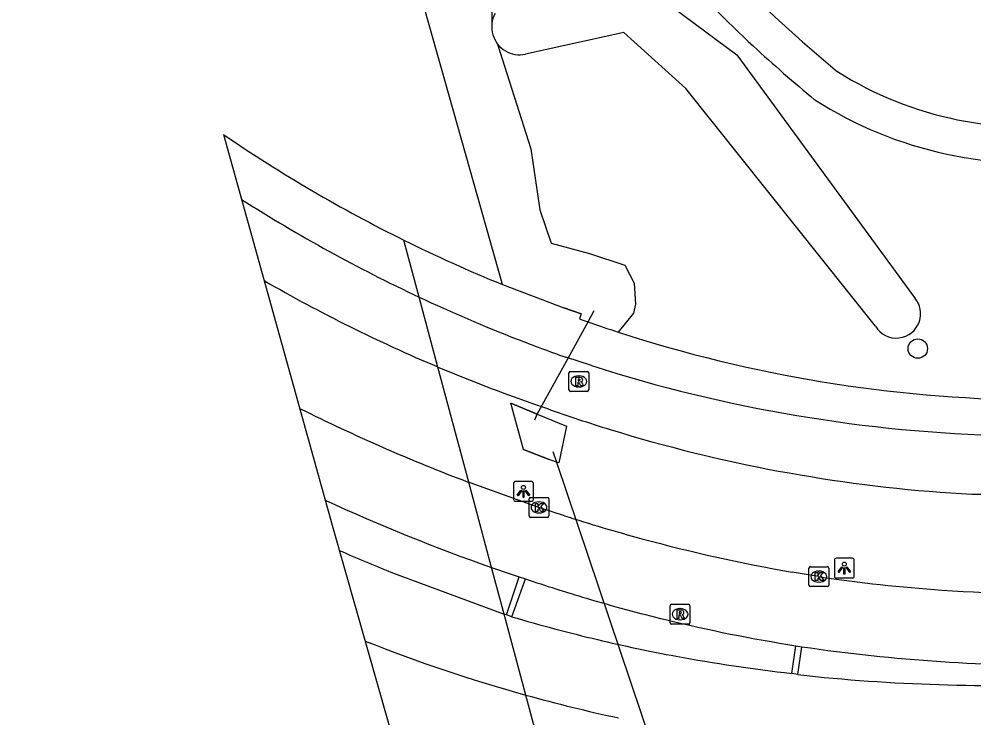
# Model space of a CAD drawing. Extents: x 159053 to 160041, y 380450 to 381422.
# Drawn here: x 159154.39 to 159202.47, y 380742.67 to 380777.85 of the extents above; entities that cross this region are included whole.
import ezdxf

# ---------------------------------------------------------------- set-up
doc = ezdxf.new("R2010")
doc.units = 0
for name, color, linetype in [('IMGEO_Berm_groen', 7, 'Continuous'), ('IMGEO_Boom', 7, 'Continuous'), ('IMGEO_Dek', 7, 'Continuous'), ('IMGEO_Duiker', 7, 'Continuous'), ('IMGEO_Fietspad_gesloten', 7, 'Continuous'), ('IMGEO_Groenvoorziening', 7, 'Continuous'), ('IMGEO_Hek', 7, 'Continuous'), ('IMGEO_Kolk', 7, 'Continuous'), ('IMGEO_Lichtpunt', 7, 'Continuous'), ('IMGEO_Rijbaan_lokaal_gesloten', 7, 'Continuous'), ('IMGEO_Rioolput', 7, 'Continuous'), ('IMGEO_Verkeerseiland_gesloten', 7, 'Continuous'), ('IMGEO_Voetpad_open', 7, 'Continuous'), ('IMGEO_Waterloop', 7, 'Continuous')]:
    doc.layers.add(name, color=color, linetype=linetype)

msp = doc.modelspace()

# ---------------------------------------------------------------- linework, layer by layer
at = {"layer": 'IMGEO_Berm_groen'}
msp.add_lwpolyline([(159181.948, 380757.355), (159181.562, 380755.5), (159181.445, 380755.545), (159181.084, 380755.682), (159179.793, 380756.174), (159179.152, 380758.508), (159180.473, 380757.963), (159181.948, 380757.355)], dxfattribs=at)
at = {"layer": 'IMGEO_Boom'}
msp.add_circle((159199.643, 380761.259), 0.489, dxfattribs=at)
at = {"layer": 'IMGEO_Dek'}
for points in [[(159164.687, 380772.037), (159169.614, 380754.299), (159170.246, 380752.074), (159180.037, 380717.616)], [(159187.239, 380716.44), (159187.128, 380716.852), (159186.413, 380719.52), (159185.394, 380723.326), (159184.997, 380724.808), (159179.904, 380743.815), (159178.811, 380747.895), (159178.184, 380750.238), (159177.035, 380754.526), (159175.479, 380760.332), (159174.537, 380763.849), (159173.902, 380766.219), (159173.768, 380766.719)]]:
    msp.add_lwpolyline(points, dxfattribs=at)
msp.add_arc((159207.019, 380833.909), 74.968, 235.62078, 243.67051, dxfattribs=at)
at = {"layer": 'IMGEO_Duiker'}
for points in [[(159180.358, 380757.681), (159180.473, 380757.963), (159182.045, 380760.783), (159183.036, 380762.605), (159183.347, 380763.177)], [(159181.265, 380756.078), (159181.445, 380755.545), (159188.359, 380735.023), (159189.015, 380733.075)]]:
    msp.add_lwpolyline(points, dxfattribs=at)
at = {"layer": 'IMGEO_Fietspad_gesloten'}
for points in [[(159175.479, 380760.332), (159174.537, 380763.849)], [(159183.207, 380760.402), (159181.917, 380760.826)], [(159178.841, 380759), (159180.338, 380758.468), (159180.993, 380758.236)], [(159201.308, 380753.991), (159201.833, 380753.957), (159202.358, 380753.926), (159202.966, 380753.933)]]:
    msp.add_lwpolyline(points, dxfattribs=at)
for centre, radius, start, end in [((159208.197, 380835.584), 79.239, 237.47585, 244.86249), ((159206.641, 380834.024), 80.009, 240.07819, 247.07802), ((159207.948, 380834.941), 78.551, 244.82796, 248.73837), ((159208.339, 380835.843), 79.534, 248.71128, 250.59683), ((159207.9, 380837.255), 83.476, 247.14574, 249.62804), ((159206.036, 380831.934), 75.087, 252.29973, 268.56367), ((159206.707, 380830.311), 76.525, 250.36509, 252.85229), ((159206.549, 380829.793), 75.983, 252.85143, 266.04514)]:
    msp.add_arc(centre, radius, start, end, dxfattribs=at)
at = {"layer": 'IMGEO_Groenvoorziening'}
for points in [[(159157.361, 380852.49), (159157.5, 380851.935), (159158.238, 380851.91), (159159.044, 380848.136), (159163.047, 380833.48), (159167.797, 380815.145), (159168.307, 380814.08), (159168.71, 380813.63), (159169.403, 380812.854), (159170.582, 380811.629), (159171.589, 380810.256), (159172.467, 380808.688), (159173.399, 380806.044), (159174.529, 380802.504), (159175.289, 380799.933), (159175.411, 380798.052), (159175.434, 380796.406), (159175.295, 380794.475), (159175.114, 380792.902), (159175.195, 380791.012), (159175.709, 380788.864), (159176.846, 380783.679), (159178.187, 380779.088), (159178.194, 380777.607)], [(159178.482, 380776.592), (159180.157, 380771.324), (159180.609, 380768.238), (159181.186, 380766.562), (159183.119, 380766.04), (159184.89, 380765.453), (159185.366, 380764.559), (159185.427, 380763.5), (159185.331, 380763.035), (159184.562, 380762.089)]]:
    msp.add_lwpolyline(points, dxfattribs=at)
at = {"layer": 'IMGEO_Hek'}
for points in [[(159178.726, 380764.487), (159181.827, 380763.304)], [(159182.692, 380763.002), (159181.827, 380763.304)], [(159180.473, 380757.963), (159179.152, 380758.508)], [(159180.473, 380757.963), (159181.948, 380757.355)], [(159179.793, 380756.174), (159181.084, 380755.682)], [(159181.445, 380755.545), (159181.084, 380755.682)], [(159181.562, 380755.5), (159181.445, 380755.545)]]:
    msp.add_lwpolyline(points, dxfattribs=at)
for centre, radius, start, end in [((159207.019, 380833.909), 74.968, 235.62078, 243.67051), ((159207.344, 380834.679), 75.802, 243.70826, 247.81895)]:
    msp.add_arc(centre, radius, start, end, dxfattribs=at)
at = {"layer": 'IMGEO_Kolk'}
for p, q in [((159180.068, 380752.836), (159180.068, 380753.688)), ((159180.143, 380753.762), (159180.995, 380753.762)), ((159181.069, 380753.688), (159181.069, 380752.836)), ((159180.556, 380753.542), (159180.581, 380753.542)), ((159180.995, 380752.762), (159180.143, 380752.762)), ((159180.579, 380752.982), (159180.554, 380752.982)), ((159194.159, 380749.354), (159194.159, 380750.206)), ((159194.234, 380750.28), (159195.086, 380750.28)), ((159195.16, 380750.206), (159195.16, 380749.354)), ((159194.647, 380750.06), (159194.672, 380750.06)), ((159195.086, 380749.28), (159194.234, 380749.28)), ((159194.67, 380749.5), (159194.645, 380749.5))]:
    msp.add_line(p, q, dxfattribs=at)
for points in [[(159180.068, 380752.836), (159180.068, 380753.688)], [(159180.143, 380753.762), (159180.995, 380753.762)], [(159181.069, 380753.688), (159181.069, 380752.836)], [(159180.389, 380753.462), (159180.512, 380753.462), (159180.512, 380753.311), (159180.642, 380753.462), (159180.806, 380753.462), (159180.66, 380753.311), (159180.813, 380753.062), (159180.661, 380753.062), (159180.576, 380753.226), (159180.512, 380753.159), (159180.512, 380753.062), (159180.389, 380753.062), (159180.389, 380753.462)], [(159180.995, 380752.762), (159180.143, 380752.762)], [(159194.159, 380749.354), (159194.159, 380750.206)], [(159194.234, 380750.28), (159195.086, 380750.28)], [(159195.16, 380750.206), (159195.16, 380749.354)], [(159194.48, 380749.98), (159194.603, 380749.98), (159194.603, 380749.829), (159194.733, 380749.98), (159194.897, 380749.98), (159194.751, 380749.829), (159194.904, 380749.58), (159194.752, 380749.58), (159194.667, 380749.744), (159194.603, 380749.677), (159194.603, 380749.58), (159194.48, 380749.58), (159194.48, 380749.98)], [(159195.086, 380749.28), (159194.234, 380749.28)]]:
    msp.add_lwpolyline(points, dxfattribs=at)
for centre, start, end in [((159180.145, 380753.686), 91.552, 178.448), ((159180.145, 380753.686), 91.552, 178.448), ((159180.993, 380753.686), 1.552, 88.448), ((159180.993, 380753.686), 1.552, 88.448), ((159180.145, 380752.838), 181.552, 268.448), ((159180.145, 380752.838), 181.552, 268.448), ((159180.993, 380752.838), 271.552, 358.448), ((159180.993, 380752.838), 271.552, 358.448), ((159194.236, 380750.204), 91.552, 178.448), ((159194.236, 380750.204), 91.552, 178.448), ((159195.084, 380750.204), 1.552, 88.448), ((159195.084, 380750.204), 1.552, 88.448), ((159194.236, 380749.356), 181.552, 268.448), ((159194.236, 380749.356), 181.552, 268.448), ((159195.084, 380749.356), 271.552, 358.448), ((159195.084, 380749.356), 271.552, 358.448)]:
    msp.add_arc(centre, 0.0765, start, end, dxfattribs=at)
for centre, major_axis, ratio, start_param, end_param in [((159180.555, 380753.262), (-0.387, 0.002), 0.722429, 4.712389, 7.853982), ((159180.58, 380753.262), (-0.39, 0.002), 0.717154, 1.570796, 4.712389), ((159194.646, 380749.78), (-0.387, 0.002), 0.722429, 4.712389, 7.853982), ((159194.671, 380749.78), (-0.39, 0.002), 0.717154, 1.570796, 4.712389)]:
    msp.add_ellipse(centre, major_axis=major_axis, ratio=ratio, start_param=start_param, end_param=end_param, dxfattribs=at)
at = {"layer": 'IMGEO_Lichtpunt'}
for p, q in [((159180.19, 380754.569), (159179.382, 380754.569)), ((159180.19, 380754.569), (159179.382, 380754.569)), ((159179.288, 380754.474), (159179.288, 380753.667)), ((159179.288, 380754.474), (159179.288, 380753.667)), ((159180.284, 380753.667), (159180.284, 380754.474)), ((159180.284, 380753.667), (159180.284, 380754.474)), ((159179.382, 380753.573), (159180.19, 380753.573)), ((159179.382, 380753.573), (159180.19, 380753.573)), ((159196.346, 380750.706), (159195.538, 380750.706)), ((159196.346, 380750.706), (159195.538, 380750.706)), ((159195.444, 380750.611), (159195.444, 380749.804)), ((159195.444, 380750.611), (159195.444, 380749.804)), ((159196.44, 380749.804), (159196.44, 380750.611)), ((159196.44, 380749.804), (159196.44, 380750.611)), ((159195.538, 380749.71), (159196.346, 380749.71)), ((159195.538, 380749.71), (159196.346, 380749.71))]:
    msp.add_line(p, q, dxfattribs=at)
for points in [[(159179.662, 380754.138), (159179.701, 380754.11), (159179.513, 380753.848), (159179.475, 380753.875), (159179.662, 380754.138)], [(159179.764, 380754.09), (159179.811, 380754.09), (159179.811, 380753.768), (159179.764, 380753.768), (159179.764, 380754.09)], [(159179.874, 380754.11), (159179.912, 380754.137), (159180.099, 380753.875), (159180.06, 380753.847), (159179.874, 380754.11)], [(159195.818, 380750.275), (159195.857, 380750.247), (159195.669, 380749.985), (159195.631, 380750.012), (159195.818, 380750.275)], [(159195.92, 380750.227), (159195.967, 380750.227), (159195.967, 380749.905), (159195.92, 380749.905), (159195.92, 380750.227)], [(159196.03, 380750.247), (159196.068, 380750.274), (159196.255, 380750.012), (159196.216, 380749.984), (159196.03, 380750.247)]]:
    msp.add_lwpolyline(points, dxfattribs=at)
for centre in [(159179.787, 380754.272), (159195.943, 380750.409)]:
    msp.add_circle(centre, 0.0994, dxfattribs=at)
for centre, start, end in [((159179.382, 380754.474), 90, 180), ((159179.382, 380754.474), 90, 180), ((159180.19, 380754.474), 0, 90), ((159180.19, 380754.474), 0, 90), ((159179.382, 380753.667), 180, 270), ((159179.382, 380753.667), 180, 270), ((159180.19, 380753.667), 270, 0), ((159180.19, 380753.667), 270, 360), ((159195.538, 380750.611), 90, 180), ((159195.538, 380750.611), 90, 180), ((159196.346, 380750.611), 0, 90), ((159196.346, 380750.611), 0, 90), ((159195.538, 380749.804), 180, 270), ((159195.538, 380749.804), 180, 270), ((159196.346, 380749.804), 270, 0), ((159196.346, 380749.804), 270, 360)]:
    msp.add_arc(centre, 0.0946, start, end, dxfattribs=at)
at = {"layer": 'IMGEO_Rijbaan_lokaal_gesloten'}
for points in [[(159178.184, 380750.238), (159177.035, 380754.526)], [(159181.845, 380752.843), (159180.564, 380753.267), (159177.145, 380754.484), (159177.076, 380754.51), (159177.035, 380754.526)], [(159178.184, 380750.238), (159178.432, 380750.151), (159178.869, 380750), (159179.562, 380749.765)], [(159173.113, 380750), (159178.811, 380747.895)], [(159179.562, 380749.765), (159179.89, 380749.666)], [(159194.646, 380749.778), (159193.323, 380750)], [(159179.904, 380743.815), (159178.811, 380747.895)], [(159178.928, 380747.852), (159178.811, 380747.895)], [(159179.208, 380747.76), (159178.928, 380747.852)], [(159193.504, 380746.3), (159193.809, 380746.252)], [(159193.605, 380744.844), (159193.298, 380744.907)]]:
    msp.add_lwpolyline(points, dxfattribs=at)
for centre, radius, start, end in [((159209.892, 380841.294), 92.781, 243.51635, 249.25984), ((159210.03, 380840.918), 96.109, 245.25686, 250.64908), ((159208.418, 380835.433), 86.759, 252.16476, 254.8545), ((159208.23, 380834.76), 86.061, 254.858, 260.02511), ((159209.869, 380840.478), 97.659, 246.24173, 247.89105), ((159206.456, 380829.382), 80.475, 261.56101, 266.01745), ((159206.321, 380827.279), 81.99, 251.19385, 253.44425), ((159206.45, 380829.61), 80.702, 266.03294, 272.04429), ((159206.376, 380827.576), 82.29, 253.46648, 256.33771), ((159202.04, 380824.512), 80.076, 253.43327, 256.62444), ((159206.305, 380827.312), 82.017, 256.34244, 261.02091), ((159201.432, 380821.233), 80.355, 248.37677, 254.46032), ((159202.406, 380826.02), 81.627, 256.61951, 259.46178), ((159206.371, 380830.589), 85.268, 261.52841, 270.97534), ((159202.229, 380825.303), 80.89, 259.49211, 263.66108), ((159203.555, 380835.185), 90.887, 263.71459, 272.70584), ((159201.362, 380820.934), 80.048, 254.45117, 257.8926)]:
    msp.add_arc(centre, radius, start, end, dxfattribs=at)
at = {"layer": 'IMGEO_Rioolput'}
for p, q in [((159182.073, 380759.181), (159182.073, 380760.033)), ((159182.148, 380760.107), (159183, 380760.107)), ((159182.561, 380759.887), (159182.586, 380759.887)), ((159183.074, 380760.033), (159183.074, 380759.181)), ((159183, 380759.107), (159182.148, 380759.107)), ((159182.584, 380759.327), (159182.559, 380759.327)), ((159187.17, 380747.46), (159187.17, 380748.312)), ((159187.245, 380748.386), (159188.097, 380748.386)), ((159188.171, 380748.312), (159188.171, 380747.46)), ((159187.658, 380748.166), (159187.683, 380748.166)), ((159188.097, 380747.386), (159187.245, 380747.386)), ((159187.681, 380747.606), (159187.656, 380747.606))]:
    msp.add_line(p, q, dxfattribs=at)
for points in [[(159182.073, 380759.181), (159182.073, 380760.033)], [(159182.148, 380760.107), (159183, 380760.107)], [(159183.074, 380760.033), (159183.074, 380759.181)], [(159182.662, 380759.805), (159182.41, 380759.807), (159182.41, 380759.407)], [(159182.41, 380759.407), (159182.534, 380759.407), (159182.534, 380759.569), (159182.545, 380759.569)], [(159182.588, 380759.726), (159182.534, 380759.726), (159182.534, 380759.645)], [(159182.534, 380759.645), (159182.586, 380759.645)], [(159182.592, 380759.54), (159182.663, 380759.407), (159182.803, 380759.407), (159182.738, 380759.533)], [(159183, 380759.107), (159182.148, 380759.107)], [(159187.17, 380747.46), (159187.17, 380748.312)], [(159187.245, 380748.386), (159188.097, 380748.386)], [(159188.171, 380748.312), (159188.171, 380747.46)], [(159187.759, 380748.084), (159187.507, 380748.086), (159187.507, 380747.686)], [(159187.507, 380747.686), (159187.631, 380747.686), (159187.631, 380747.848), (159187.642, 380747.848)], [(159187.685, 380748.005), (159187.631, 380748.005), (159187.631, 380747.924)], [(159187.631, 380747.924), (159187.683, 380747.924)], [(159187.689, 380747.819), (159187.76, 380747.686), (159187.9, 380747.686), (159187.835, 380747.812)], [(159188.097, 380747.386), (159187.245, 380747.386)]]:
    msp.add_lwpolyline(points, dxfattribs=at)
for centre, radius, start, end in [((159182.15, 380760.031), 0.0765, 91.552, 178.448), ((159182.15, 380760.031), 0.0765, 91.552, 178.448), ((159182.998, 380760.031), 0.0765, 1.552, 88.448), ((159182.998, 380760.031), 0.0765, 1.552, 88.448), ((159182.544, 380759.516), 0.0533, 26.0293, 88.6989), ((159182.57, 380759.834), 0.19, 274.7715, 282.9687), ((159182.594, 380759.63), 0.0964, 77.0061, 93.1865), ((159182.608, 380759.687), 0.0378, 276.6634, 79.6772), ((159182.661, 380759.695), 0.109, 350.3612, 89.416), ((159182.659, 380759.695), 0.112, 277.5842, 350.9817), ((159182.643, 380759.48), 0.108, 29.5134, 73.7905), ((159182.15, 380759.183), 0.0765, 181.552, 268.448), ((159182.15, 380759.183), 0.0765, 181.552, 268.448), ((159182.998, 380759.183), 0.0765, 271.552, 358.448), ((159182.998, 380759.183), 0.0765, 271.552, 358.448), ((159187.247, 380748.31), 0.0765, 91.552, 178.448), ((159187.247, 380748.31), 0.0765, 91.552, 178.448), ((159188.095, 380748.31), 0.0765, 1.552, 88.448), ((159188.095, 380748.31), 0.0765, 1.552, 88.448), ((159187.641, 380747.795), 0.0533, 26.0293, 88.6989), ((159187.667, 380748.113), 0.19, 274.7715, 282.9687), ((159187.691, 380747.909), 0.0964, 77.0061, 93.1865), ((159187.705, 380747.966), 0.0378, 276.6634, 79.6772), ((159187.758, 380747.974), 0.109, 350.3612, 89.416), ((159187.756, 380747.974), 0.112, 277.5842, 350.9817), ((159187.74, 380747.759), 0.108, 29.5134, 73.7905), ((159187.247, 380747.462), 0.0765, 181.552, 268.448), ((159187.247, 380747.462), 0.0765, 181.552, 268.448), ((159188.095, 380747.462), 0.0765, 271.552, 358.448), ((159188.095, 380747.462), 0.0765, 271.552, 358.448)]:
    msp.add_arc(centre, radius, start, end, dxfattribs=at)
for centre, major_axis, ratio, start_param, end_param in [((159182.56, 380759.607), (-0.387, 0.002), 0.722429, 4.712389, 7.853982), ((159182.585, 380759.607), (-0.39, 0.002), 0.717154, 1.570796, 4.712389), ((159187.657, 380747.886), (-0.387, 0.002), 0.722429, 4.712389, 7.853982), ((159187.682, 380747.886), (-0.39, 0.002), 0.717154, 1.570796, 4.712389)]:
    msp.add_ellipse(centre, major_axis=major_axis, ratio=ratio, start_param=start_param, end_param=end_param, dxfattribs=at)
at = {"layer": 'IMGEO_Verkeerseiland_gesloten'}
for points in [[(159178.928, 380747.852), (159179.562, 380749.765)], [(159179.208, 380747.76), (159179.89, 380749.666)], [(159193.298, 380744.907), (159193.504, 380746.3)], [(159193.605, 380744.844), (159193.809, 380746.252)]]:
    msp.add_lwpolyline(points, dxfattribs=at)
at = {"layer": 'IMGEO_Voetpad_open'}
for points in [[(159174.537, 380763.849), (159173.902, 380766.219), (159173.768, 380766.719)], [(159178.726, 380764.487), (159181.827, 380763.304), (159182.692, 380763.002), (159182.605, 380762.758), (159182.821, 380762.681), (159183.036, 380762.605)]]:
    msp.add_lwpolyline(points, dxfattribs=at)
for centre, radius, start, end in [((159239.772, 380828.773), 69.435, 218.24343, 230.49329), ((159239.892, 380828.9), 71.428, 218.15619, 227.20454), ((159240.387, 380829.452), 72.17, 227.21415, 230.46663), ((159205.279, 380790.639), 18.221, 237.9122, 279.0643), ((159205.34, 380790.786), 20.185, 237.3477, 278.4102), ((159207.344, 380834.679), 75.802, 243.70826, 247.81895), ((159209.081, 380837.116), 78.932, 250.73293, 251.90227), ((159206.135, 380828.432), 69.763, 251.98657, 269.34998)]:
    msp.add_arc(centre, radius, start, end, dxfattribs=at)
at = {"layer": 'IMGEO_Waterloop'}
for points in [[(159178.726, 380764.487), (159154.39, 380850.661)], [(159186.303, 380779.207), (159190.536, 380776.052), (159190.72, 380775.801), (159199.511, 380763.789)], [(159197.506, 380762.386), (159187.963, 380774.349), (159184.84, 380777.176), (159179.887, 380776.086)], [(159177.035, 380754.526), (159175.479, 380760.332)], [(159178.811, 380747.895), (159178.184, 380750.238)], [(159184.997, 380724.808), (159179.904, 380743.815)]]:
    msp.add_lwpolyline(points, dxfattribs=at)
for centre, radius, start, end in [((159179.549, 380777.466), 1.363, 150.6201, 174.0797), ((159179.585, 380777.453), 1.399, 173.6793, 196.4845), ((159179.582, 380777.452), 1.396, 196.4785, 218.0262), ((159179.591, 380777.456), 1.406, 217.9458, 239.352), ((159179.584, 380777.447), 1.394, 239.39, 282.5486), ((159198.559, 380763.015), 1.227, 341.6912, 39.1184), ((159198.559, 380763.014), 1.227, 210.8136, 341.6909)]:
    msp.add_arc(centre, radius, start, end, dxfattribs=at)

doc.saveas('drawing.dxf')
